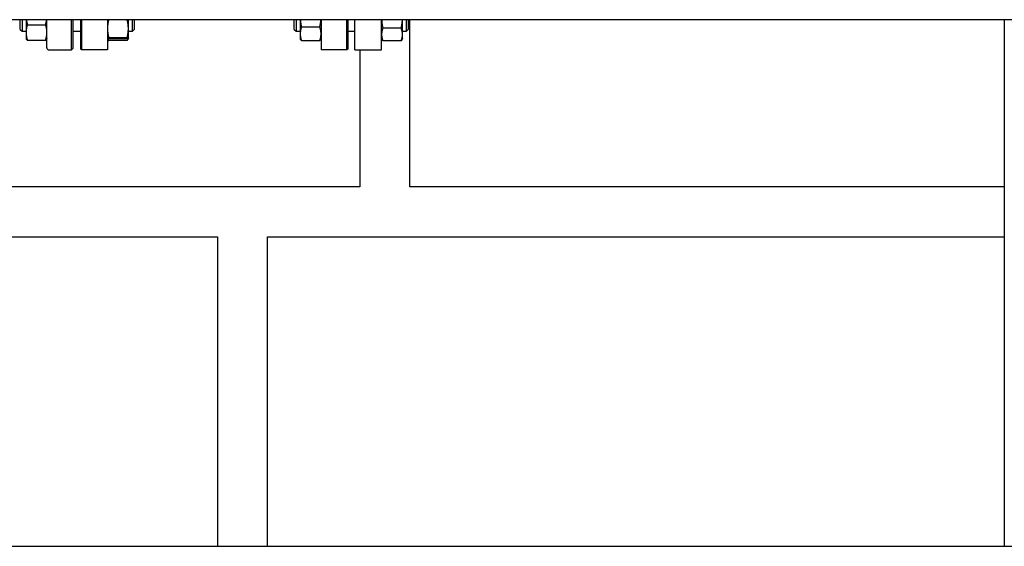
# Model space of a CAD drawing. Header units: inches. Extents: x 5 to 1128, y -85 to 748.
# Tile 574 of 656: x 954 to 989, y 269 to 287. Entities that reach past the tile are written whole.
import ezdxf

# ---------------------------------------------------------------- set-up
doc = ezdxf.new("R2010")
doc.units = ezdxf.units.IN
doc.header["$LTSCALE"] = 32
doc.header["$MEASUREMENT"] = 0
doc.layers.add('Visible (ANSI)', color=7, linetype='Continuous', lineweight=30)

msp = doc.modelspace()

# ---------------------------------------------------------------- linework, layer by layer
at = {"layer": 'Visible (ANSI)'}
for p, q in [((990.72578, 287.35867), (913.72578, 287.35867)), ((954.12828, 287.01746), (954.12828, 287.35867)), ((954.19078, 287.35867), (954.19078, 286.95496)), ((954.33178, 287.35867), (954.33178, 286.91239)), ((955.06078, 286.37491), (955.06078, 287.35867)), ((955.92299, 286.29617), (955.92299, 287.35867)), ((955.98204, 286.35522), (955.98204, 287.35867)), ((956.25328, 286.32742), (956.25328, 287.35867)), ((956.28453, 287.35867), (956.28453, 286.29617)), ((957.19078, 287.35867), (957.19078, 286.29617)), ((957.92478, 287.04602), (957.92478, 287.35867)), ((958.06578, 286.95496), (958.06578, 287.35867)), ((958.12828, 287.35867), (958.12828, 287.01746)), ((963.75078, 287.01746), (963.75078, 287.35867)), ((963.81328, 287.35867), (963.81328, 286.95496)), ((963.95678, 287.35867), (963.95678, 286.86273)), ((964.69078, 287.35867), (964.69078, 286.29617)), ((965.59703, 286.29617), (965.59703, 287.35867)), ((965.62828, 287.35867), (965.62828, 286.32742)), ((965.87578, 286.29617), (965.87578, 287.35867)), ((966.81578, 286.29617), (966.81578, 287.35867)), ((967.54978, 286.83832), (967.54978, 287.35867)), ((967.68828, 286.95496), (967.68828, 287.35867)), ((967.75078, 287.35867), (967.75078, 287.01746)), ((967.80578, 281.48367), (967.80578, 287.35867)), ((988.68078, 287.35867), (988.68078, 268.85867)), ((954.12828, 287.01746), (954.19078, 286.95496)), ((954.19078, 286.95496), (954.33178, 286.95496)), ((954.37687, 287.18088), (955.0207, 287.18088)), ((955.98204, 286.95496), (956.25328, 286.95496)), ((957.92478, 286.70581), (957.92478, 287.04602)), ((957.92478, 286.95496), (958.06578, 286.95496)), ((958.12828, 287.01746), (958.06578, 286.95496)), ((963.75078, 287.01746), (963.81328, 286.95496)), ((963.81328, 286.95496), (963.95678, 286.95496)), ((964.00187, 287.1024), (964.6457, 287.1024)), ((965.62828, 286.95496), (965.87578, 286.95496)), ((967.5047, 287.06111), (966.86087, 287.06111)), ((967.54978, 286.95496), (967.68828, 286.95496)), ((967.75078, 287.01746), (967.68828, 286.95496)), ((954.33178, 286.91239), (954.33178, 286.70496)), ((954.33178, 286.70496), (954.33821, 286.69118)), ((954.37687, 286.6439), (955.0207, 286.6439)), ((955.06078, 286.69424), (955.05936, 286.69118)), ((957.19078, 286.70496), (957.19118, 286.70412)), ((957.19118, 286.70412), (957.20575, 286.67287)), ((957.8797, 286.72457), (957.23587, 286.72457)), ((957.8797, 286.68705), (957.23587, 286.68705)), ((957.8797, 286.6241), (957.23587, 286.6241)), ((957.92439, 286.70412), (957.90982, 286.67287)), ((957.92478, 286.70496), (957.92439, 286.70412)), ((957.92478, 286.70496), (957.92478, 286.70581)), ((963.95678, 286.86273), (963.95678, 286.70496)), ((963.95678, 286.70496), (963.97245, 286.67137)), ((964.00187, 286.62307), (964.6457, 286.62307)), ((964.69078, 286.70496), (964.67512, 286.67137)), ((966.81578, 286.70496), (966.83839, 286.65649)), ((967.5047, 286.61553), (966.86087, 286.61553)), ((967.54978, 286.70496), (967.52718, 286.65649)), ((967.54978, 286.70496), (967.54978, 286.83832)), ((955.13952, 286.29617), (955.92299, 286.29617)), ((955.98204, 286.35522), (955.92299, 286.29617)), ((956.25328, 286.32742), (956.28453, 286.29617)), ((957.19078, 286.29617), (956.28453, 286.29617)), ((965.59703, 286.29617), (964.69078, 286.29617)), ((965.62828, 286.32742), (965.59703, 286.29617)), ((965.87578, 286.29617), (966.81578, 286.29617)), ((966.05578, 286.29617), (966.05578, 281.48367)), ((966.05578, 281.48367), (913.72578, 281.48367)), ((988.68078, 281.48367), (967.80578, 281.48367)), ((913.72578, 279.73367), (961.05578, 279.73367)), ((961.05578, 279.73367), (961.05578, 268.85867)), ((962.80578, 279.73367), (988.68078, 279.73367)), ((962.80578, 268.85867), (962.80578, 279.73367)), ((913.72578, 268.85867), (994.69545, 268.85867))]:
    msp.add_line(p, q, dxfattribs=at)
msp.add_arc((955.13952, 286.37491), 0.07874, 180, 270, dxfattribs=at)
for points, weights in [([(954.34284, 287.35867), (954.35391, 287.27451), (954.37687, 287.18088)], [1.01897742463, 1.01897810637, 1]), ([(955.0207, 287.18088), (955.04366, 287.27451), (955.05472, 287.35867)], [1, 1.01897810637, 1.01897742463]), ([(957.23359, 287.35867), (957.19078, 287.19165), (957.19078, 287.04602)], [1.00183181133, 1.03701570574, 1]), ([(957.92478, 287.04602), (957.92478, 287.19165), (957.88198, 287.35867)], [1, 1.03701570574, 1.00183181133]), ([(963.96043, 287.35867), (963.96937, 287.23894), (964.00187, 287.1024)], [1.0155237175, 1.02707325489, 1]), ([(964.6457, 287.1024), (964.6782, 287.23894), (964.68713, 287.35867)], [1, 1.02707325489, 1.0155237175]), ([(966.81713, 287.35867), (966.82339, 287.22023), (966.86087, 287.06111)], [1.0109151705, 1.0313467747, 1]), ([(967.5047, 287.06111), (967.54217, 287.22023), (967.54843, 287.35867)], [1, 1.0313467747, 1.0109151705]), ([(954.37687, 287.18088), (954.33178, 287.03699), (954.33178, 286.91239)], [1, 1.0379548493, 1]), ([(955.06078, 286.9989), (955.05101, 287.08412), (955.0207, 287.18088)], [1.01693131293, 1.02520879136, 1]), ([(957.19078, 287.04602), (957.19078, 286.89683), (957.23587, 286.72457)], [1, 1.0379548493, 1]), ([(957.8797, 286.72457), (957.92478, 286.89683), (957.92478, 287.04602)], [1, 1.0379548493, 1]), ([(964.00187, 287.1024), (963.95678, 286.97396), (963.95678, 286.86273)], [1, 1.0379548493, 1]), ([(964.69078, 286.86273), (964.69078, 286.97396), (964.6457, 287.1024)], [1, 1.0379548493, 1]), ([(966.86087, 287.06111), (966.81578, 286.94172), (966.81578, 286.83832)], [1, 1.0379548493, 1]), ([(967.54978, 286.83832), (967.54978, 286.94172), (967.5047, 287.06111)], [1, 1.0379548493, 1]), ([(954.33178, 286.91239), (954.33178, 286.78778), (954.37687, 286.6439)], [1, 1.0379548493, 1]), ([(954.37687, 286.6439), (954.34856, 286.66898), (954.33821, 286.69118)], [1, 1.02349908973, 1.01790006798]), ([(955.0207, 286.6439), (955.05101, 286.74065), (955.06078, 286.82588)], [1, 1.02520879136, 1.01693131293]), ([(955.05936, 286.69118), (955.04901, 286.66898), (955.0207, 286.6439)], [1.01790006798, 1.02349908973, 1]), ([(957.23587, 286.72457), (957.19078, 286.71451), (957.19078, 286.70581)], [1, 1.0379548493, 1]), ([(957.19078, 286.70581), (957.19078, 286.6971), (957.23587, 286.68705)], [1, 1.0379548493, 1]), ([(957.19573, 286.6998), (957.20547, 286.66435), (957.23587, 286.6241)], [1.01688383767, 1.02528066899, 1]), ([(957.92478, 286.70581), (957.92478, 286.71451), (957.8797, 286.72457)], [1, 1.0379548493, 1]), ([(957.8797, 286.68705), (957.92478, 286.6971), (957.92478, 286.70581)], [1, 1.0379548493, 1]), ([(957.8797, 286.6241), (957.9101, 286.66435), (957.91984, 286.6998)], [1, 1.02528066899, 1.01688383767]), ([(963.95678, 286.86273), (963.95678, 286.7515), (964.00187, 286.62307)], [1, 1.0379548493, 1]), ([(964.00187, 286.62307), (963.9832, 286.64832), (963.97245, 286.67137)], [1, 1.01537751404, 1.01829454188]), ([(964.6457, 286.62307), (964.69078, 286.7515), (964.69078, 286.86273)], [1, 1.0379548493, 1]), ([(964.67512, 286.67137), (964.66437, 286.64832), (964.6457, 286.62307)], [1.01829454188, 1.01537751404, 1]), ([(966.81578, 286.83832), (966.81578, 286.73492), (966.86087, 286.61553)], [1, 1.0379548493, 1]), ([(966.86087, 286.61553), (966.84761, 286.63671), (966.83839, 286.65649)], [1, 1.01087228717, 1.01551577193]), ([(967.5047, 286.61553), (967.54978, 286.73492), (967.54978, 286.83832)], [1, 1.0379548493, 1]), ([(967.52718, 286.65649), (967.51796, 286.63671), (967.5047, 286.61553)], [1.01551577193, 1.01087228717, 1])]:
    msp.add_rational_spline(points, weights, degree=2, dxfattribs=at)

doc.saveas('drawing.dxf')
